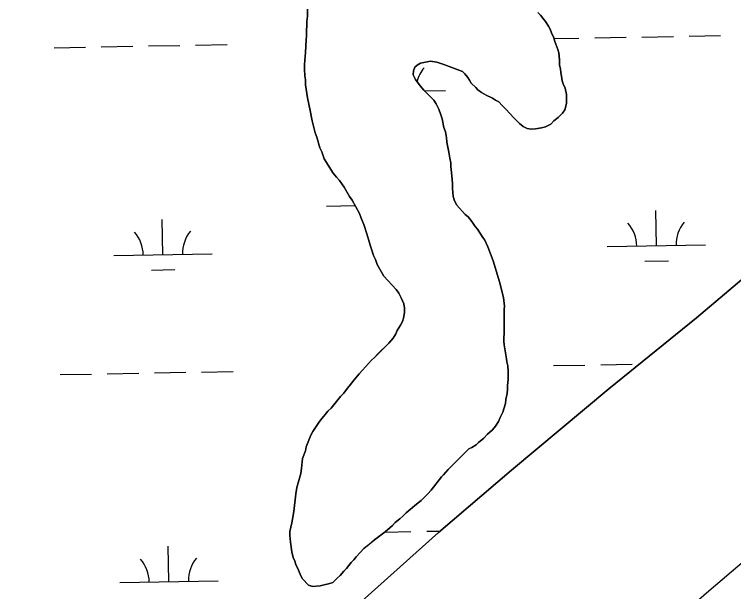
# Model space of a CAD drawing. Extents: x 3957609 to 3995875, y 234277 to 260273.
# Drawn here: x 3975003 to 3975735, y 253930 to 254517 of the extents above; entities that cross this region are included whole.
import ezdxf

# ---------------------------------------------------------------- set-up
doc = ezdxf.new("R2010")
doc.units = 0
doc.layers.add('V-TOPO-SHOR', color=7, linetype='Continuous')
doc.layers.add('V-WETL-SWMP', color=7, linetype='Continuous')

msp = doc.modelspace()

# ---------------------------------------------------------------- linework, layer by layer
at = {"layer": 'V-TOPO-SHOR'}
for points in [[(3974910.232, 253508.707), (3974923.856, 253521.095), (3974932.902, 253528.986), (3975008.802, 253599.214), (3975085.088, 253675.746), (3975153.909, 253739.662), (3975246.332, 253823.309), (3975327.746, 253893.942), (3975434.721, 253989.821), (3975509.057, 254053.352), (3975608.176, 254136.222), (3975697.072, 254208.441), (3975795.796, 254291.705), (3975857.549, 254342.216), (3975970.048, 254431.804), (3976039.278, 254486.662), (3976135.647, 254565.59), (3976181.215, 254604.434)], [(3975364.028, 254286.978), (3975362.05, 254293.671), (3975358.883, 254303.118), (3975356.115, 254309.809), (3975354.531, 254314.534), (3975347.028, 254327.911), (3975344.263, 254331.845), (3975338.733, 254341.291), (3975333.996, 254347.977), (3975331.233, 254351.518), (3975327.682, 254355.451), (3975318.601, 254370.01), (3975316.226, 254377.096), (3975314.249, 254381.423), (3975311.081, 254392.052), (3975309.5, 254396.384), (3975306.33, 254408.588), (3975304.343, 254419.219), (3975301.564, 254432.212), (3975299.573, 254445.206), (3975299.565, 254450.326), (3975298.771, 254454.658), (3975298.367, 254461.353), (3975298.359, 254466.077), (3975299.52, 254478.29), (3975300.288, 254491.288), (3975300.675, 254495.229), (3975300.667, 254499.953), (3975301.05, 254506.257), (3975301.046, 254509.8), (3975301.431, 254515.315), (3975301.419, 254522.406)], [(3975535.771, 254518.844), (3975538.532, 254516.092), (3975540.902, 254513.339), (3975543.664, 254509.798), (3975546.822, 254505.077), (3975548.403, 254501.93), (3975549.589, 254498.387)], [(3974969.129, 253226.47), (3975026.133, 253292.338), (3975091.789, 253364.913), (3975188.916, 253463.139), (3975249.08, 253521.528), (3975309.254, 253575.584), (3975411.122, 253663.579), (3975501.971, 253744.86), (3975629.002, 253860.072), (3975707.271, 253928.336), (3975828.019, 254031.328), (3975939.729, 254122.095), (3976045.928, 254209.703), (3976110.833, 254261.009), (3976191.867, 254324.55), (3976313.022, 254418.091), (3976428.675, 254506.896)], [(3975549.589, 254498.387), (3975551.961, 254493.271), (3975553.149, 254489.332), (3975556.313, 254481.462), (3975557.105, 254477.919), (3975557.505, 254474.767), (3975557.906, 254470.436), (3975557.914, 254465.709), (3975558.709, 254461.377), (3975559.108, 254457.834), (3975559.901, 254454.291), (3975560.698, 254449.564), (3975561.488, 254446.417), (3975563.466, 254442.087), (3975565.052, 254435.394), (3975565.066, 254426.729), (3975564.284, 254423.577), (3975563.108, 254420.03), (3975560.751, 254416.481), (3975556.425, 254412.141), (3975552.098, 254408.59), (3975548.952, 254405.434), (3975546.198, 254403.853), (3975543.441, 254402.667), (3975539.507, 254401.479), (3975533.598, 254400.683), (3975528.874, 254400.281), (3975524.933, 254401.064), (3975520.993, 254403.026), (3975517.048, 254406.169), (3975511.525, 254411.676), (3975503.241, 254420.72), (3975499.69, 254424.259), (3975496.138, 254428.194), (3975492.591, 254429.762), (3975489.831, 254431.728), (3975483.13, 254434.868), (3975478.399, 254437.616), (3975474.849, 254440.369), (3975472.877, 254442.728), (3975468.144, 254447.054), (3975466.168, 254450.201), (3975464.589, 254452.956), (3975461.433, 254456.495), (3975459.066, 254458.854), (3975440.148, 254465.914), (3975433.056, 254468.265), (3975426.752, 254469.436), (3975416.514, 254467.452), (3975412.973, 254465.475), (3975410.614, 254463.501), (3975409.438, 254459.563), (3975409.051, 254455.622), (3975411.423, 254450.9), (3975416.16, 254444.213), (3975419.709, 254439.886), (3975429.968, 254429.662), (3975432.335, 254426.121), (3975435.102, 254420.612), (3975437.08, 254414.705), (3975438.663, 254410.769), (3975440.253, 254402.108), (3975441.836, 254397.383), (3975443.026, 254391.872), (3975443.427, 254387.145), (3975445.414, 254376.91), (3975446.21, 254370.61), (3975447.4, 254365.883), (3975447.406, 254362.34), (3975447.806, 254359.188), (3975448.209, 254352.889), (3975449.01, 254345.012), (3975449.016, 254339.892), (3975449.819, 254331.622), (3975451.007, 254327.293), (3975453.376, 254322.963), (3975462.058, 254313.526), (3975464.818, 254311.167), (3975468.765, 254306.446), (3975471.923, 254301.33), (3975474.29, 254298.578), (3975477.448, 254293.857), (3975479.82, 254289.923), (3975481.792, 254287.168), (3975484.954, 254280.477), (3975490.49, 254266.307), (3975496.827, 254245.049), (3975498.414, 254238.356), (3975499.999, 254232.843), (3975500.791, 254228.907), (3975501.987, 254220.244), (3975501.598, 254217.094), (3975501.637, 254192.674), (3975501.252, 254187.554), (3975501.258, 254184.402), (3975501.658, 254180.859), (3975504.044, 254166.682), (3975504.441, 254163.533), (3975505.236, 254159.594), (3975505.639, 254153.688), (3975505.653, 254145.418)], [(3975505.653, 254145.418), (3975504.875, 254139.507), (3975504.881, 254135.569), (3975504.494, 254131.236), (3975503.323, 254125.325), (3975502.936, 254120.994), (3975500.191, 254112.324), (3975497.443, 254106.805), (3975495.874, 254102.865), (3975492.733, 254098.134), (3975489.587, 254094.189), (3975484.473, 254089.848), (3975480.936, 254085.903), (3975475.429, 254081.563), (3975473.07, 254079.196), (3975468.74, 254076.431), (3975465.592, 254074.85), (3975444.752, 254053.942), (3975440.035, 254048.421), (3975437.674, 254046.448), (3975427.457, 254033.04), (3975423.918, 254029.096), (3975417.233, 254022.391), (3975412.512, 254018.837), (3975401.891, 254009.76), (3975398.353, 254006.605), (3975395.6, 254003.844), (3975390.879, 253999.897), (3975388.129, 253997.137), (3975380.656, 253990.427), (3975369.64, 253982.532), (3975364.133, 253977.797), (3975359.021, 253973.458), (3975355.482, 253969.906), (3975351.156, 253965.173), (3975348.797, 253962.02), (3975346.047, 253959.257), (3975341.328, 253953.342), (3975338.576, 253950.579), (3975334.645, 253946.242), (3975331.893, 253943.479), (3975327.172, 253939.139), (3975322.843, 253937.556), (3975318.511, 253936.764), (3975314.575, 253935.576), (3975306.698, 253934.775), (3975302.758, 253936.344), (3975296.446, 253942.635), (3975294.865, 253945.783), (3975292.493, 253951.687), (3975289.727, 253957.197), (3975288.541, 253960.74), (3975286.96, 253964.283), (3975285.768, 253970.187), (3975284.177, 253980.032), (3975283.771, 253986.727), (3975283.765, 253991.058), (3975285.721, 253999.727), (3975287.67, 254011.153), (3975289.612, 254029.274), (3975290.781, 254035.578), (3975294.697, 254049.762), (3975295.477, 254054.884), (3975296.643, 254065.126), (3975299.387, 254073.009), (3975300.167, 254076.947), (3975304.876, 254088.77), (3975306.838, 254092.713), (3975313.911, 254102.965), (3975322.167, 254113.217), (3975325.706, 254116.375), (3975335.139, 254128.207), (3975338.678, 254131.756), (3975342.215, 254136.882), (3975345.361, 254140.431), (3975348.897, 254145.164), (3975354.007, 254151.474), (3975357.546, 254155.023), (3975366.588, 254165.279), (3975369.736, 254168.04), (3975372.88, 254171.196), (3975384.285, 254182.638), (3975388.608, 254187.764), (3975391.359, 254192.102), (3975392.927, 254195.254), (3975396.069, 254200.773), (3975398.033, 254204.716), (3975399.211, 254207.87), (3975400.382, 254213.778), (3975400.376, 254218.112), (3975399.579, 254222.441), (3975396.812, 254228.739), (3975394.443, 254233.461), (3975391.68, 254237.002), (3975379.054, 254250.767), (3975372.339, 254262.572), (3975370.756, 254267.69), (3975368.779, 254271.626), (3975366.799, 254278.317), (3975365.218, 254282.253), (3975364.028, 254286.978)]]:
    msp.add_lwpolyline(points, dxfattribs=at)
at = {"layer": 'V-WETL-SWMP'}
for p, q in [((3975552.228, 254492.384), (3975577.669, 254492.847)), ((3975593.666, 254493.138), (3975625.661, 254493.72)), ((3975641.658, 254494.011), (3975673.653, 254494.592)), ((3975689.65, 254494.883), (3975721.645, 254495.465)), ((3975139.833, 254484.886), (3975171.828, 254485.468)), ((3975187.825, 254485.759), (3975219.82, 254486.34)), ((3975043.849, 254483.141), (3975075.844, 254483.722)), ((3975091.841, 254484.013), (3975123.836, 254484.595)), ((3975420.362, 254439.236), (3975442.022, 254439.63)), ((3975320.733, 254321.974), (3975350.059, 254322.507)), ((3975656.365, 254281.639), (3975655.711, 254317.633)), ((3975154.54, 254272.514), (3975153.886, 254308.508)), ((3975606.374, 254280.73), (3975706.357, 254282.548)), ((3975104.549, 254271.605), (3975204.532, 254273.423)), ((3975644.648, 254265.992), (3975668.644, 254266.429)), ((3975142.823, 254256.868), (3975166.819, 254257.304)), ((3975551.722, 254159.645), (3975583.717, 254160.227)), ((3975599.714, 254160.518), (3975631.709, 254161.1)), ((3975049.897, 254150.521), (3975081.892, 254151.102)), ((3975097.889, 254151.393), (3975129.884, 254151.975)), ((3975145.881, 254152.266), (3975177.876, 254152.848)), ((3975193.873, 254153.138), (3975225.868, 254153.72)), ((3975380.519, 253990.331), (3975406.768, 253990.808)), ((3975422.765, 253991.099), (3975436.509, 253991.349)), ((3975160.588, 253939.894), (3975159.934, 253975.888)), ((3975110.597, 253938.985), (3975210.58, 253940.803))]:
    msp.add_line(p, q, dxfattribs=at)
for points in [[(3975309.254, 253575.584), (3975411.122, 253663.579), (3975501.972, 253744.86), (3975629.003, 253860.072), (3975707.271, 253928.336), (3975828.019, 254031.328), (3975939.729, 254122.095), (3976045.929, 254209.703), (3976110.833, 254261.009), (3976191.866, 254324.551), (3976313.023, 254418.091), (3976428.675, 254506.896), (3976575.802, 254615.838), (3976688.702, 254701.094), (3976813.009, 254795.82), (3976921.185, 254879.493), (3977053.37, 254973.444)], [(3975301.419, 254522.405), (3975301.431, 254515.316), (3975301.046, 254509.801), (3975301.051, 254506.257), (3975300.668, 254499.954), (3975300.675, 254495.228), (3975300.288, 254491.289), (3975299.521, 254478.29), (3975298.359, 254466.078), (3975298.367, 254461.352), (3975298.771, 254454.657), (3975299.566, 254450.326), (3975299.574, 254445.206), (3975301.565, 254432.212), (3975304.343, 254419.219), (3975306.329, 254408.588), (3975309.5, 254396.383), (3975311.082, 254392.053), (3975314.25, 254381.424), (3975316.226, 254377.095), (3975318.601, 254370.009), (3975327.683, 254355.451), (3975331.234, 254351.518), (3975333.997, 254347.978), (3975338.734, 254341.29), (3975344.263, 254331.846), (3975347.027, 254327.912), (3975354.532, 254314.533), (3975356.115, 254309.809), (3975358.883, 254303.118), (3975362.049, 254293.67), (3975364.029, 254286.978), (3975365.218, 254282.254), (3975366.8, 254278.317), (3975368.78, 254271.625), (3975370.755, 254267.69), (3975372.339, 254262.572), (3975379.054, 254250.767), (3975391.68, 254237.002), (3975394.442, 254233.462), (3975396.813, 254228.739), (3975399.58, 254222.442), (3975400.375, 254218.111), (3975400.382, 254213.779), (3975399.21, 254207.869), (3975398.033, 254204.716), (3975396.07, 254200.774), (3975392.928, 254195.255), (3975391.358, 254192.102), (3975388.608, 254187.765), (3975384.284, 254182.638), (3975369.735, 254168.041), (3975366.588, 254165.279), (3975357.546, 254155.024), (3975354.007, 254151.474), (3975348.897, 254145.164), (3975345.36, 254140.432), (3975342.215, 254136.882), (3975338.678, 254131.756), (3975335.139, 254128.206), (3975325.706, 254116.375), (3975322.166, 254113.218)], [(3975447.406, 254362.34), (3975447.4, 254365.884), (3975446.211, 254370.609), (3975445.413, 254376.909), (3975443.427, 254387.146), (3975443.026, 254391.872), (3975441.835, 254397.384), (3975440.252, 254402.108), (3975438.663, 254410.77), (3975437.081, 254414.706), (3975435.102, 254420.611), (3975432.336, 254426.121), (3975429.967, 254429.662), (3975419.71, 254439.886), (3975416.159, 254444.212), (3975411.422, 254450.9), (3975409.051, 254455.623), (3975409.438, 254459.562), (3975410.613, 254463.502), (3975412.973, 254465.476), (3975416.515, 254467.451), (3975426.752, 254469.436), (3975433.056, 254468.265), (3975440.149, 254465.913), (3975459.066, 254458.854), (3975461.433, 254456.495), (3975464.589, 254452.955), (3975466.169, 254450.201), (3975468.144, 254447.053), (3975472.877, 254442.728), (3975474.85, 254440.368), (3975478.399, 254437.617), (3975483.13, 254434.868), (3975489.831, 254431.728), (3975492.591, 254429.763), (3975496.138, 254428.193), (3975499.689, 254424.26), (3975503.24, 254420.721), (3975511.525, 254411.676), (3975517.048, 254406.17), (3975520.992, 254403.026), (3975524.934, 254401.063), (3975528.873, 254400.282), (3975533.599, 254400.683), (3975539.506, 254401.48), (3975543.442, 254402.668), (3975546.198, 254403.854), (3975548.952, 254405.434), (3975552.098, 254408.59), (3975556.425, 254412.142), (3975560.75, 254416.481), (3975563.107, 254420.03), (3975564.283, 254423.577), (3975565.066, 254426.729), (3975565.052, 254435.394), (3975563.466, 254442.087), (3975561.489, 254446.416), (3975560.697, 254449.565), (3975559.901, 254454.291), (3975559.108, 254457.834), (3975558.708, 254461.378), (3975557.914, 254465.709), (3975557.906, 254470.436), (3975557.106, 254477.918), (3975556.313, 254481.461), (3975553.149, 254489.333), (3975551.961, 254493.27), (3975549.59, 254498.386), (3975548.403, 254501.929), (3975546.822, 254505.077), (3975543.664, 254509.799), (3975540.901, 254513.339), (3975538.533, 254516.092), (3975535.772, 254518.845)], [(3975322.166, 254113.218), (3975313.911, 254102.964), (3975306.838, 254092.713), (3975304.875, 254088.771), (3975300.168, 254076.947), (3975299.387, 254073.008), (3975296.643, 254065.126), (3975295.477, 254054.884), (3975294.698, 254049.762), (3975290.782, 254035.577), (3975289.611, 254029.273), (3975287.671, 254011.153), (3975285.72, 253999.728), (3975283.765, 253991.059), (3975283.772, 253986.727), (3975284.176, 253980.032), (3975285.768, 253970.188), (3975286.959, 253964.282), (3975288.54, 253960.74), (3975289.727, 253957.197), (3975292.493, 253951.688), (3975294.866, 253945.783), (3975296.446, 253942.635), (3975302.758, 253936.344), (3975306.699, 253934.774), (3975314.575, 253935.575), (3975318.512, 253936.763), (3975322.843, 253937.557), (3975327.173, 253939.14), (3975331.892, 253943.48), (3975334.645, 253946.241), (3975338.576, 253950.58), (3975341.329, 253953.342), (3975346.046, 253959.257), (3975348.798, 253962.019), (3975351.156, 253965.173), (3975355.481, 253969.907), (3975359.02, 253973.457), (3975369.64, 253982.533), (3975380.655, 253990.428), (3975388.128, 253997.136), (3975390.88, 253999.897), (3975395.6, 254003.843), (3975398.353, 254006.605), (3975401.892, 254009.761), (3975412.512, 254018.837), (3975417.233, 254022.39), (3975423.917, 254029.096), (3975427.456, 254033.04), (3975437.675, 254046.448), (3975440.035, 254048.421), (3975444.752, 254053.943), (3975465.593, 254074.851), (3975468.741, 254076.432), (3975473.069, 254079.196), (3975475.429, 254081.563), (3975480.936, 254085.904), (3975484.474, 254089.848), (3975489.587, 254094.189), (3975492.732, 254098.133), (3975495.875, 254102.864), (3975497.444, 254106.805), (3975500.192, 254112.324), (3975502.935, 254120.993), (3975503.322, 254125.326), (3975504.494, 254131.236), (3975504.881, 254135.569), (3975504.875, 254139.507), (3975505.653, 254145.417), (3975505.64, 254153.688), (3975505.236, 254159.595), (3975504.442, 254163.532), (3975504.043, 254166.682), (3975501.657, 254180.858), (3975501.258, 254184.402), (3975501.252, 254187.553), (3975501.638, 254192.673), (3975501.599, 254217.093), (3975501.987, 254220.244), (3975500.792, 254228.907), (3975499.998, 254232.844), (3975498.413, 254238.356), (3975496.827, 254245.049), (3975490.491, 254266.307), (3975484.954, 254280.477), (3975481.793, 254287.168), (3975479.819, 254289.922), (3975477.449, 254293.856), (3975474.291, 254298.578), (3975471.923, 254301.331), (3975468.764, 254306.446), (3975464.818, 254311.166), (3975462.057, 254313.525), (3975453.377, 254322.963), (3975451.007, 254327.292), (3975449.818, 254331.622), (3975449.017, 254339.892), (3975449.009, 254345.012), (3975448.209, 254352.888), (3975447.805, 254359.189), (3975447.406, 254362.34)], [(3975795.795, 254291.704), (3975697.071, 254208.441), (3975608.176, 254136.222), (3975509.057, 254053.352), (3975434.721, 253989.821), (3975327.746, 253893.941)]]:
    msp.add_lwpolyline(points, dxfattribs=at)
for centre, start, end in [((3975447.255, 254440.2), 140.269876, 166.166047), ((3975601.123, 254281.109), 0.269879, 41.813537), ((3975711.591, 254283.118), 140.269876, 181.813534), ((3975099.298, 254271.985), 0.269879, 41.813537), ((3975209.766, 254273.993), 140.269876, 181.813534), ((3975105.346, 253939.365), 0.269879, 41.813537), ((3975215.814, 253941.373), 140.269876, 181.813534)]:
    msp.add_arc(centre, 35.246, start, end, dxfattribs=at)

doc.saveas('drawing.dxf')
